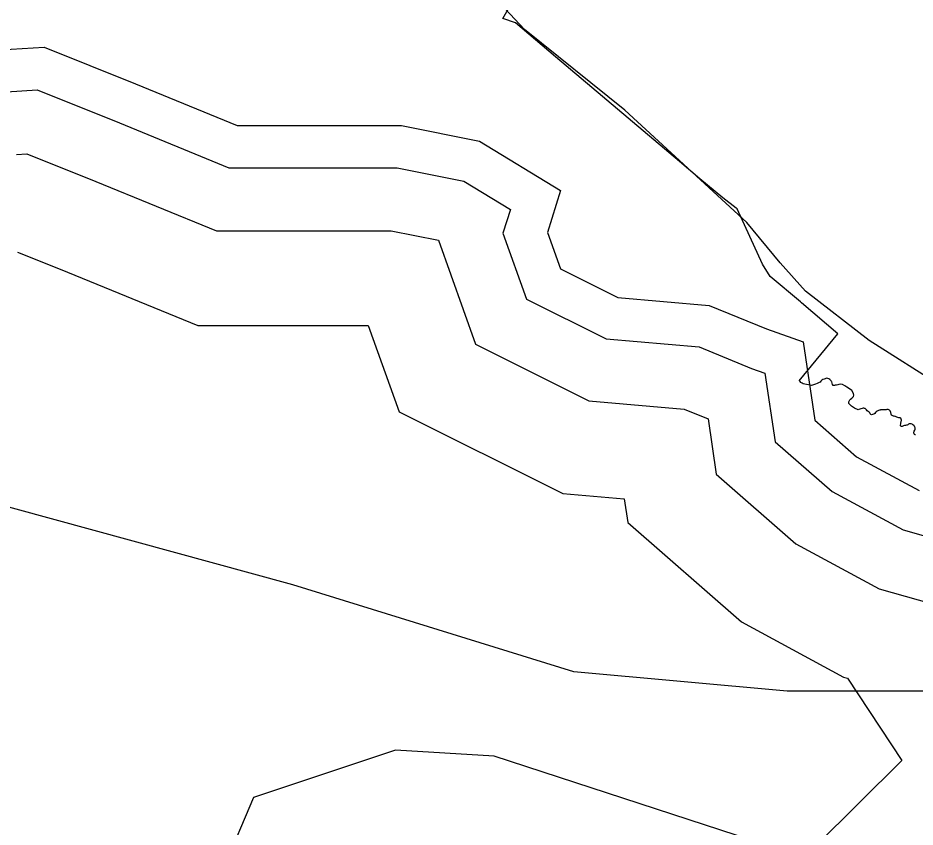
# Model space of a CAD drawing. Extents: x 2082433 to 2279600, y 546599 to 755198.
# Drawn here: x 2178826 to 2180418, y 625167 to 626602 of the extents above; entities that cross this region are included whole.
import ezdxf

# ---------------------------------------------------------------- set-up
doc = ezdxf.new("R2010")
doc.units = 0
for name, color, linetype in [('Exist Boundary Political City Limit New', 7, 'Continuous'), ('Exist Boundary Political Fire Districts', 7, 'Continuous'), ('Exist Hydrographic Buffer Line', 7, 'Continuous'), ('Exist Hydrographic Lake Shore Label', 7, 'Continuous'), ('Exist Road Non-System Type 51', 7, 'Continuous'), ('Map Preparation Boundary City Limit Buffer Line', 7, 'Continuous')]:
    doc.layers.add(name, color=color, linetype=linetype)

msp = doc.modelspace()

# ---------------------------------------------------------------- linework, layer by layer
at = {"layer": 'Exist Boundary Political City Limit New'}
for points in [[(2180310.8, 625910.2), (2180305.2, 625913.5), (2180301.2, 625917.5), (2180300.8, 625918.5), (2180300.5, 625919.8), (2180300.8, 625921.1), (2180301.2, 625922.6), (2180302, 625923.8), (2180302.8, 625924.8), (2180304, 625926.2), (2180305.8, 625927.6), (2180307.2, 625928.9), (2180309, 625930.8), (2180309.8, 625933.1), (2180309.2, 625935.9), (2180305.8, 625941.2), (2180301.8, 625944.4), (2180297.2, 625947), (2180293.5, 625949.6), (2180289.5, 625951.8), (2180285.2, 625952.5), (2180283.2, 625952.1), (2180281.2, 625951.5), (2180279, 625950.9), (2180276.5, 625950.6), (2180275.2, 625950.4), (2180274.5, 625950.2), (2180273.2, 625950.3), (2180271.8, 625951.9), (2180271.2, 625954.1), (2180270.5, 625956.5), (2180270, 625957.2), (2180269.5, 625958.2), (2180268.2, 625959.7), (2180266.8, 625960.9), (2180265.2, 625962), (2180263.5, 625962.9), (2180261.8, 625963.2), (2180260, 625962.9), (2180258.5, 625962.3), (2180256.8, 625961.5), (2180254.8, 625960.8), (2180253, 625959.9), (2180251.5, 625958.6), (2180250.8, 625957.7), (2180249.8, 625956.4), (2180248.2, 625955.4), (2180247, 625954.7), (2180245.8, 625954.2), (2180244.8, 625953.9), (2180241.8, 625952.7), (2180236.5, 625950.5), (2180234.5, 625950.4), (2180232, 625950.8), (2180229, 625951.5), (2180225.5, 625952), (2180222.5, 625952.4), (2180219.8, 625953.2), (2180217.8, 625954.2), (2180215.8, 625955.6), (2180214.2, 625957), (2180213, 625958.2), (2180212.5, 625958.6), (2180281, 626041.6), (2180216.8, 626096.7), (2180214.8, 626098.4), (2180161.2, 626143.8), (2180147.5, 626165.4), (2180102.5, 626263.5), (2180100.8, 626264.8), (2180077.2, 626283), (2180036.2, 626316.8), (2180000, 626347.4), (2179780.2, 626533.1), (2179709.2, 626593.4), (2179687, 626601.5), (2179797, 626793.2)], [(2180419, 625862.4), (2180418.2, 625862.6), (2180417.2, 625863), (2180416.5, 625864.4), (2180416, 625866.2), (2180416.2, 625867.6), (2180416.8, 625869.1), (2180417.8, 625870.9), (2180418.2, 625872.9), (2180418.2, 625874.8), (2180418, 625876.5), (2180417.2, 625877.9), (2180416, 625879.2), (2180414.5, 625880.3), (2180413, 625881.3), (2180411.5, 625882.1), (2180410, 625882.4), (2180408, 625882), (2180406.8, 625881.3), (2180405.5, 625880.6), (2180404.5, 625879.9), (2180402.8, 625879.6), (2180401.2, 625879.5), (2180399.8, 625879.2), (2180398, 625878.4), (2180396.8, 625878), (2180395.5, 625877.7), (2180394.2, 625877.5), (2180392.8, 625878.1), (2180392.2, 625878.8), (2180393, 625883.2), (2180394, 625888.6), (2180392.8, 625892.3), (2180391.8, 625892.7), (2180390.5, 625892.9), (2180389.2, 625893), (2180387.5, 625893.3), (2180386, 625893.8), (2180384.5, 625894.5), (2180383.8, 625894.9), (2180382.8, 625895.3), (2180381.2, 625895.7), (2180380, 625895.9), (2180378.8, 625896.3), (2180377.8, 625896.9), (2180376.2, 625897.7), (2180375.8, 625899.1), (2180375, 625902.1), (2180373.8, 625905.1), (2180372.8, 625906.2), (2180371.8, 625907.1), (2180370.5, 625907.4), (2180369.2, 625907.5), (2180368.2, 625907.4), (2180367.2, 625907.3), (2180361.8, 625907.3), (2180358.5, 625907), (2180357.2, 625906.8), (2180356.2, 625906.5), (2180355.2, 625906.2), (2180353.2, 625905.6), (2180351, 625904.8), (2180349.2, 625903.6), (2180348, 625902.1), (2180346.8, 625900.6), (2180345, 625899.4), (2180343, 625898.8), (2180341, 625898.4), (2180339.5, 625898.9), (2180338.8, 625899.7), (2180337.8, 625901.7), (2180336.8, 625903), (2180335.2, 625904), (2180333.5, 625905.3), (2180332, 625906.9), (2180331, 625908.2), (2180329.5, 625909.3), (2180328.8, 625909.6), (2180327.2, 625910.1), (2180326, 625910.2), (2180324.2, 625909.6), (2180322, 625908.8), (2180320, 625908.2), (2180318.5, 625907.7), (2180317.2, 625907.3), (2180310.8, 625910.2)]]:
    msp.add_lwpolyline(points, dxfattribs=at)
at = {"layer": 'Exist Boundary Political Fire Districts'}
msp.add_lwpolyline([(2181652.1, 625940.4), (2181428.5, 625785.7), (2181170.8, 625614), (2180913, 625510.9), (2180551.9, 625407.7), (2180191.1, 625407.7), (2179812.7, 625442.1), (2179314.3, 625596.7), (2178747.1, 625751.4), (2178506.3, 625751.4), (2178179.7, 625699.8), (2177595.3, 625614), (2177165.5, 625493.7), (2176477.8, 625373.4)], dxfattribs=at)
at = {"layer": 'Exist Hydrographic Buffer Line'}
for points in [[(2178806.2, 626471.3), (2178860.7, 626474.6), (2179006.8, 626416.1), (2179200.6, 626336.6), (2179391.2, 626336.6), (2179499.5, 626336.6), (2179617.9, 626312.9), (2179700.2, 626262.5), (2179687, 626220.3), (2179728.7, 626103.5), (2179870.3, 626032.7), (2180035.1, 626018.6), (2180127.9, 625980.6), (2180152, 625972), (2180170.2, 625850.4), (2180271.3, 625762), (2180397, 625693.9), (2180571.5, 625644.6)], [(2178823.9, 626360.2), (2178842.3, 626361.3), (2178964.7, 626312.3), (2179178.5, 626224.6), (2179391.2, 626224.6), (2179488.4, 626224.6), (2179572.5, 626207.8), (2179638.3, 626023.4), (2179839.3, 625922.9), (2180008.5, 625908.4), (2180050.9, 625891.1), (2180065.6, 625793.1), (2180206.9, 625669.4), (2180354.6, 625589.4), (2180520.2, 625542.7), (2180643.9, 625447.2), (2180732.7, 625502.2), (2180787.3, 625391.7), (2180754.3, 625348.1), (2180716.7, 625344.7), (2180617.5, 625220.7), (2180615.5, 625208), (2180571.1, 625176.3), (2180558.2, 625094.9)], [(2178825.7, 626187), (2178901.6, 626156.6), (2179145.4, 626056.6), (2179391.2, 626056.6), (2179448.1, 626056.6), (2179502.8, 625903.4), (2179793, 625758.3), (2179902.3, 625748.9), (2179908.6, 625707.3), (2180110.4, 625530.7), (2180291.1, 625432.8), (2180298.1, 625430.8), (2180394.8, 625284.9), (2180241.9, 625132.9)], [(2180217, 625114.5), (2179671.3, 625292.6), (2179496.3, 625303.3), (2179244.4, 625219.3), (2179138.9, 624970.7)]]:
    msp.add_lwpolyline(points, dxfattribs=at)
at = {"layer": 'Exist Hydrographic Lake Shore Label'}
msp.add_lwpolyline([(2178794.3, 626545.8), (2178873, 626550.4), (2179034.9, 626485.6), (2179215.4, 626411.6), (2179391.2, 626411.6), (2179506.9, 626411.6), (2179645.7, 626383.8), (2179789.2, 626295.9), (2179766, 626221.9), (2179789.2, 626157.1), (2179891, 626106.2), (2180052.9, 626092.3), (2180154.7, 626050.7), (2180219.5, 626027.5), (2180240.3, 625888.7), (2180314.4, 625823.9), (2180425.4, 625763.8)], dxfattribs=at)
at = {"layer": 'Exist Road Non-System Type 51'}
msp.add_lwpolyline([(2180839.1, 625775), (2180800.4, 625777.2), (2180748.4, 625791.6), (2180678.7, 625828.1), (2180467.4, 625947), (2180336.8, 626030), (2180224, 626117.4), (2180178.7, 626167.7), (2180120, 626239.6), (2179903.2, 626438.8), (2179725.1, 626581.5), (2179690.8, 626618.5)], dxfattribs=at)
at = {"layer": 'Map Preparation Boundary City Limit Buffer Line'}
for points in [[(2180310.8, 625910.2), (2180305.2, 625913.5), (2180301.2, 625917.5), (2180300.8, 625918.5), (2180300.5, 625919.8), (2180300.8, 625921.1), (2180301.2, 625922.6), (2180302, 625923.8), (2180302.8, 625924.8), (2180304, 625926.2), (2180305.8, 625927.6), (2180307.2, 625928.9), (2180309, 625930.8), (2180309.8, 625933.1), (2180309.2, 625935.9), (2180305.8, 625941.2), (2180301.8, 625944.4), (2180297.2, 625947), (2180293.5, 625949.6), (2180289.5, 625951.8), (2180285.2, 625952.5), (2180283.2, 625952.1), (2180281.2, 625951.5), (2180279, 625950.9), (2180276.5, 625950.6), (2180275.2, 625950.4), (2180274.5, 625950.2), (2180273.2, 625950.3), (2180271.8, 625951.9), (2180271.2, 625954.1), (2180270.5, 625956.5), (2180270, 625957.2), (2180269.5, 625958.2), (2180268.2, 625959.7), (2180266.8, 625960.9), (2180265.2, 625962), (2180263.5, 625962.9), (2180261.8, 625963.2), (2180260, 625962.9), (2180258.5, 625962.3), (2180256.8, 625961.5), (2180254.8, 625960.8), (2180253, 625959.9), (2180251.5, 625958.6), (2180250.8, 625957.7), (2180249.8, 625956.4), (2180248.2, 625955.4), (2180247, 625954.7), (2180245.8, 625954.2), (2180244.8, 625953.9), (2180241.8, 625952.7), (2180236.5, 625950.5), (2180234.5, 625950.4), (2180232, 625950.8), (2180229, 625951.5), (2180225.5, 625952), (2180222.5, 625952.4), (2180219.8, 625953.2), (2180217.8, 625954.2), (2180215.8, 625955.6), (2180214.2, 625957), (2180213, 625958.2), (2180212.5, 625958.6), (2180281, 626041.6), (2180216.8, 626096.7), (2180214.8, 626098.4), (2180161.2, 626143.8), (2180147.5, 626165.4), (2180102.5, 626263.5), (2180100.8, 626264.8), (2180077.2, 626283), (2180036.2, 626316.8), (2180000, 626347.4), (2179780.2, 626533.1), (2179709.2, 626593.4), (2179687, 626601.5), (2179797, 626793.2)], [(2180419, 625862.4), (2180418.2, 625862.6), (2180417.2, 625863), (2180416.5, 625864.4), (2180416, 625866.2), (2180416.2, 625867.6), (2180416.8, 625869.1), (2180417.8, 625870.9), (2180418.2, 625872.9), (2180418.2, 625874.8), (2180418, 625876.5), (2180417.2, 625877.9), (2180416, 625879.2), (2180414.5, 625880.3), (2180413, 625881.3), (2180411.5, 625882.1), (2180410, 625882.4), (2180408, 625882), (2180406.8, 625881.3), (2180405.5, 625880.6), (2180404.5, 625879.9), (2180402.8, 625879.6), (2180401.2, 625879.5), (2180399.8, 625879.2), (2180398, 625878.4), (2180396.8, 625878), (2180395.5, 625877.7), (2180394.2, 625877.5), (2180392.8, 625878.1), (2180392.2, 625878.8), (2180393, 625883.2), (2180394, 625888.6), (2180392.8, 625892.3), (2180391.8, 625892.7), (2180390.5, 625892.9), (2180389.2, 625893), (2180387.5, 625893.3), (2180386, 625893.8), (2180384.5, 625894.5), (2180383.8, 625894.9), (2180382.8, 625895.3), (2180381.2, 625895.7), (2180380, 625895.9), (2180378.8, 625896.3), (2180377.8, 625896.9), (2180376.2, 625897.7), (2180375.8, 625899.1), (2180375, 625902.1), (2180373.8, 625905.1), (2180372.8, 625906.2), (2180371.8, 625907.1), (2180370.5, 625907.4), (2180369.2, 625907.5), (2180368.2, 625907.4), (2180367.2, 625907.3), (2180361.8, 625907.3), (2180358.5, 625907), (2180357.2, 625906.8), (2180356.2, 625906.5), (2180355.2, 625906.2), (2180353.2, 625905.6), (2180351, 625904.8), (2180349.2, 625903.6), (2180348, 625902.1), (2180346.8, 625900.6), (2180345, 625899.4), (2180343, 625898.8), (2180341, 625898.4), (2180339.5, 625898.9), (2180338.8, 625899.7), (2180337.8, 625901.7), (2180336.8, 625903), (2180335.2, 625904), (2180333.5, 625905.3), (2180332, 625906.9), (2180331, 625908.2), (2180329.5, 625909.3), (2180328.8, 625909.6), (2180327.2, 625910.1), (2180326, 625910.2), (2180324.2, 625909.6), (2180322, 625908.8), (2180320, 625908.2), (2180318.5, 625907.7), (2180317.2, 625907.3), (2180310.8, 625910.2)]]:
    msp.add_lwpolyline(points, dxfattribs=at)

doc.saveas('drawing.dxf')
